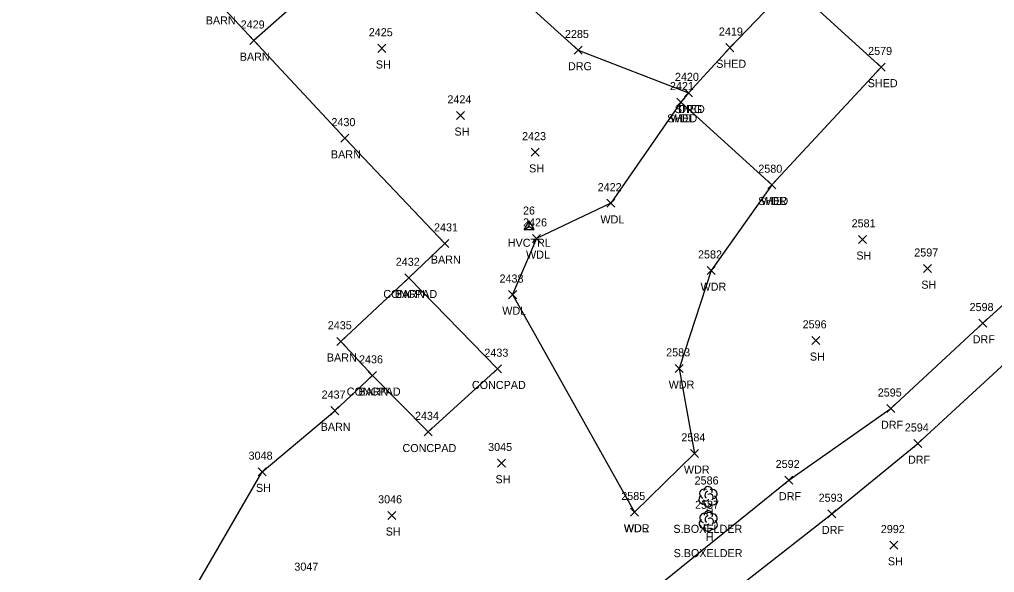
# Model space of a CAD drawing. Extents: x 1472233 to 1475777, y 540726 to 543442.
# Drawn here: x 1473446.7 to 1473688.8, y 542326.8 to 542464 of the extents above; entities that cross this region are included whole.
import ezdxf

# ---------------------------------------------------------------- set-up
doc = ezdxf.new("R2010")
doc.units = 0
for name, color, linetype in [('C_A', 7, 'Continuous'), ('C_I', 7, 'Continuous'), ('CPSM', 7, 'Continuous'), ('L_A', 7, 'Continuous'), ('L_C', 7, 'Continuous'), ('L_I', 7, 'Continuous'), ('L_TIC', 7, 'Continuous'), ('LAWA', 7, 'Continuous'), ('LBC', 7, 'Continuous'), ('LS', 7, 'Continuous'), ('LSOGP', 7, 'Continuous'), ('LTD', 7, 'Continuous'), ('R_A', 7, 'Continuous'), ('R_I', 7, 'Continuous'), ('R_TIC', 7, 'Continuous'), ('RDF', 7, 'Continuous'), ('RDG', 7, 'Continuous')]:
    doc.layers.add(name, color=color, linetype=linetype)

msp = doc.modelspace()

# ---------------------------------------------------------------- linework, layer by layer
at = {"layer": 'CPSM'}
for p, q in [((1473571.99, 542411.9), (1473573.24, 542414.07)), ((1473571.99, 542411.9), (1473573.24, 542412.62)), ((1473574.49, 542411.9), (1473573.24, 542414.07)), ((1473573.24, 542412.62), (1473573.24, 542414.07)), ((1473573.24, 542412.62), (1473573.24, 542412.62)), ((1473573.24, 542412.62), (1473574.49, 542411.9)), ((1473571.99, 542411.9), (1473574.49, 542411.9))]:
    msp.add_line(p, q, dxfattribs=at)
at = {"layer": 'L_TIC'}
for points in [[(1473503.9, 542457.8), (1473505.9, 542459.8)], [(1473505.9, 542457.8), (1473503.9, 542459.8)], [(1473622.06, 542456.04), (1473624.06, 542458.04)], [(1473624.06, 542456.04), (1473622.06, 542458.04)], [(1473622.06, 542456.04), (1473624.06, 542458.04)], [(1473624.06, 542456.04), (1473622.06, 542458.04)], [(1473535.69, 542455.87), (1473537.69, 542457.87)], [(1473537.69, 542455.87), (1473535.69, 542457.87)], [(1473659.68, 542451.23), (1473661.68, 542453.23)], [(1473661.68, 542451.23), (1473659.68, 542453.23)], [(1473611.79, 542444.8), (1473613.79, 542446.8)], [(1473613.79, 542444.8), (1473611.79, 542446.8)], [(1473609.89, 542442.51), (1473611.89, 542444.51)], [(1473611.89, 542442.51), (1473609.89, 542444.51)], [(1473609.89, 542442.51), (1473611.89, 542444.51)], [(1473611.89, 542442.51), (1473609.89, 542444.51)], [(1473555.22, 542439.22), (1473557.22, 542441.22)], [(1473557.22, 542439.22), (1473555.22, 542441.22)], [(1473526.52, 542433.56), (1473528.52, 542435.56)], [(1473528.52, 542433.56), (1473526.52, 542435.56)], [(1473573.76, 542430.08), (1473575.76, 542432.08)], [(1473575.76, 542430.08), (1473573.76, 542432.08)], [(1473632.5, 542422), (1473634.5, 542424)], [(1473634.5, 542422), (1473632.5, 542424)], [(1473632.5, 542422), (1473634.5, 542424)], [(1473634.5, 542422), (1473632.5, 542424)], [(1473632.5, 542422), (1473634.5, 542424)], [(1473634.5, 542422), (1473632.5, 542424)], [(1473592.53, 542417.42), (1473594.53, 542419.42)], [(1473594.53, 542417.42), (1473592.53, 542419.42)], [(1473574.06, 542408.67), (1473576.06, 542410.67)], [(1473576.06, 542408.67), (1473574.06, 542410.67)], [(1473655.01, 542408.44), (1473657.01, 542410.44)], [(1473657.01, 542408.44), (1473655.01, 542410.44)], [(1473551.33, 542407.44), (1473553.33, 542409.44)], [(1473553.33, 542407.44), (1473551.33, 542409.44)], [(1473617.44, 542400.72), (1473619.44, 542402.72)], [(1473619.44, 542400.72), (1473617.44, 542402.72)], [(1473671.13, 542401.21), (1473673.13, 542403.21)], [(1473673.13, 542401.21), (1473671.13, 542403.21)], [(1473542.39, 542398.9), (1473544.39, 542400.9)], [(1473544.39, 542398.9), (1473542.39, 542400.9)], [(1473542.39, 542398.9), (1473544.39, 542400.9)], [(1473544.39, 542398.9), (1473542.39, 542400.9)], [(1473568.16, 542394.74), (1473570.16, 542396.74)], [(1473570.16, 542394.74), (1473568.16, 542396.74)], [(1473525.52, 542383.14), (1473527.52, 542385.14)], [(1473527.52, 542383.14), (1473525.52, 542385.14)], [(1473643.46, 542383.38), (1473645.46, 542385.38)], [(1473645.46, 542383.38), (1473643.46, 542385.38)], [(1473564.39, 542376.33), (1473566.39, 542378.33)], [(1473566.39, 542376.33), (1473564.39, 542378.33)], [(1473609.53, 542376.42), (1473611.53, 542378.42)], [(1473611.53, 542376.42), (1473609.53, 542378.42)], [(1473533.32, 542374.68), (1473535.32, 542376.68)], [(1473535.32, 542374.68), (1473533.32, 542376.68)], [(1473533.32, 542374.68), (1473535.32, 542376.68)], [(1473535.32, 542374.68), (1473533.32, 542376.68)], [(1473523.98, 542365.94), (1473525.98, 542367.94)], [(1473525.98, 542365.94), (1473523.98, 542367.94)], [(1473547.15, 542360.67), (1473549.15, 542362.67)], [(1473549.15, 542360.67), (1473547.15, 542362.67)], [(1473613.31, 542355.33), (1473615.31, 542357.33)], [(1473615.31, 542355.33), (1473613.31, 542357.33)], [(1473565.4, 542352.93), (1473567.4, 542354.93)], [(1473567.4, 542352.93), (1473565.4, 542354.93)], [(1473505.94, 542350.79), (1473507.94, 542352.79)], [(1473507.94, 542350.79), (1473505.94, 542352.79)], [(1473538.14, 542339.95), (1473540.14, 542341.95)], [(1473540.14, 542339.95), (1473538.14, 542341.95)], [(1473598.38, 542340.77), (1473600.38, 542342.77)], [(1473600.38, 542340.77), (1473598.38, 542342.77)], [(1473598.38, 542340.77), (1473600.38, 542342.77)], [(1473600.38, 542340.77), (1473598.38, 542342.77)], [(1473662.82, 542332.56), (1473664.82, 542334.56)], [(1473664.82, 542332.56), (1473662.82, 542334.56)]]:
    msp.add_lwpolyline(points, dxfattribs=at)
at = {"layer": 'LAWA'}
for points in [[(1473610.89, 542443.51), (1473593.53, 542418.42), (1473575.06, 542409.67), (1473569.16, 542395.74), (1473599.38, 542341.77)], [(1473633.5, 542423), (1473618.44, 542401.72), (1473610.53, 542377.42), (1473614.31, 542356.33), (1473599.38, 542341.77)]]:
    msp.add_lwpolyline(points, dxfattribs=at)
at = {"layer": 'LBC'}
for points in [[(1473446.29, 542523.29), (1473457.02, 542533.47), (1473470.94, 542518.75), (1473482.06, 542506.98), (1473470.31, 542495.82), (1473496.45, 542467.81), (1473507.34, 542477.84), (1473507.93, 542481.56), (1473511.29, 542485.04), (1473516.71, 542486.44), (1473521.05, 542484.63), (1473524.11, 542479.91), (1473523.93, 542475.04), (1473520.37, 542470.69), (1473516.73, 542469.34), (1473504.9, 542458.8), (1473527.52, 542434.56), (1473552.33, 542408.44), (1473543.39, 542399.9), (1473526.52, 542384.14), (1473534.32, 542375.68), (1473524.98, 542366.94)], [(1473623.06, 542457.04), (1473638.11, 542472.76), (1473660.68, 542452.23), (1473633.5, 542423)], [(1473623.06, 542457.04), (1473612.79, 542445.8), (1473610.89, 542443.51), (1473633.5, 542423)]]:
    msp.add_lwpolyline(points, dxfattribs=at)
at = {"layer": 'LS'}
msp.add_lwpolyline([(1473543.39, 542399.9), (1473565.39, 542377.33), (1473548.15, 542361.67), (1473534.32, 542375.68)], dxfattribs=at)
at = {"layer": 'LSOGP'}
msp.add_lwpolyline([(1473435.6, 542224.62), (1473457.77, 542266.76), (1473506.94, 542351.79), (1473524.98, 542366.94), (1473534.32, 542375.68), (1473526.52, 542384.14), (1473543.39, 542399.9), (1473552.33, 542408.44), (1473527.52, 542434.56), (1473504.9, 542458.8), (1473496.45, 542467.81), (1473470.31, 542495.82), (1473482.06, 542506.98), (1473470.94, 542518.75), (1473457.02, 542533.47), (1473446.29, 542523.29)], dxfattribs=at)
at = {"layer": 'LTD'}
for p, q in [((1473617.64, 542345.62), (1473617.64, 542345.62)), ((1473617.64, 542345.62), (1473617.64, 542345.62)), ((1473617.7, 542339.59), (1473617.7, 542339.59)), ((1473617.7, 542339.59), (1473617.7, 542339.59))]:
    msp.add_line(p, q, dxfattribs=at)
for centre in [(1473617.69, 542347.05), (1473617.74, 542341.03)]:
    msp.add_arc(centre, 1.05, 335.5272, 180.9563, dxfattribs=at)
for centre, major_axis, ratio, start_param, end_param in [((1473616.85, 542346.29), (1.21, -0.51), 0.895232, 1.570796, 4.712389), ((1473617.43, 542346.08), (-0.208, -0.792), 0.645439, 3.141593, 6.283185), ((1473618.68, 542346.2), (-1.14, -0.48), 0.949671, 1.570796, 4.712389), ((1473616.56, 542344.91), (0.58, -1.04), 0.959034, 3.141593, 6.283185), ((1473617.64, 542344.12), (0.26, 1.06), 0.942809, 1.570796, 4.712389), ((1473617.19, 542344.87), (-0.625, -0.083), 0.423636, 0, 3.141593), ((1473618.14, 542345.45), (-0.5, 0.667), 0.989748, 3.141593, 6.283185), ((1473618.64, 542344.79), (-1.09, 0.79), 0.841452, 1.570796, 4.712389), ((1473616.61, 542338.88), (0.58, -1.04), 0.959034, 3.141593, 6.283185), ((1473616.9, 542340.26), (1.21, -0.51), 0.895232, 1.570796, 4.712389), ((1473617.49, 542340.05), (-0.208, -0.792), 0.645439, 3.141593, 6.283185), ((1473618.2, 542339.43), (-0.5, 0.667), 0.989748, 3.141593, 6.283185), ((1473618.7, 542338.76), (-1.09, 0.79), 0.841452, 1.570796, 4.712389), ((1473618.74, 542340.18), (-1.14, -0.48), 0.949671, 1.570796, 4.712389), ((1473617.7, 542338.09), (0.26, 1.06), 0.942809, 1.570796, 4.712389), ((1473617.24, 542338.84), (-0.625, -0.083), 0.423636, 0, 3.141593)]:
    msp.add_ellipse(centre, major_axis=major_axis, ratio=ratio, start_param=start_param, end_param=end_param, dxfattribs=at)
at = {"layer": 'R_TIC'}
for points in [[(1473584.4, 542455.44), (1473586.4, 542457.44)], [(1473586.4, 542455.44), (1473584.4, 542457.44)], [(1473611.79, 542444.8), (1473613.79, 542446.8)], [(1473613.79, 542444.8), (1473611.79, 542446.8)], [(1473684.86, 542387.66), (1473686.86, 542389.66)], [(1473686.86, 542387.66), (1473684.86, 542389.66)], [(1473662.06, 542366.45), (1473664.06, 542368.45)], [(1473664.06, 542366.45), (1473662.06, 542368.45)], [(1473668.78, 542357.78), (1473670.78, 542359.78)], [(1473670.78, 542357.78), (1473668.78, 542359.78)], [(1473636.72, 542348.72), (1473638.72, 542350.72)], [(1473638.72, 542348.72), (1473636.72, 542350.72)], [(1473647.39, 542340.34), (1473649.39, 542342.34)], [(1473649.39, 542340.34), (1473647.39, 542342.34)]]:
    msp.add_lwpolyline(points, dxfattribs=at)
at = {"layer": 'RDF'}
for points in [[(1473557.34, 542291.42), (1473602.78, 542321.48), (1473637.72, 542349.72), (1473663.06, 542367.45), (1473685.86, 542388.66), (1473707.67, 542408.36), (1473720.49, 542419.57), (1473746.58, 542443.86), (1473761.05, 542457.63), (1473766.11, 542471.02)], [(1473557.34, 542291.42), (1473566.04, 542281.68), (1473609.66, 542311.05), (1473648.39, 542341.34), (1473669.78, 542358.78), (1473694.64, 542381.72), (1473728.53, 542411.41), (1473744.06, 542423.94), (1473755.26, 542436.6), (1473769.16, 542450.17), (1473782.02, 542455.83)]]:
    msp.add_lwpolyline(points, dxfattribs=at)
at = {"layer": 'RDG'}
msp.add_lwpolyline([(1473513.02, 542519.2), (1473533.4, 542500.4), (1473552.95, 542486.51), (1473566.77, 542473.3), (1473585.4, 542456.44), (1473612.79, 542445.8)], dxfattribs=at)

# ---------------------------------------------------------------- texts
at = {"layer": 'C_A'}
msp.add_text('HVCTRL', height=2, dxfattribs=at).set_placement((1473567.94, 542407.62))
at = {"layer": 'C_I'}
msp.add_text('26', height=2, dxfattribs=at).set_placement((1473571.72, 542415.62))
at = {"layer": 'L_A'}
for s, p in [('BARN', (1473492.96, 542462.81)), ('BARN', (1473501.41, 542453.8)), ('SH', (1473535.18, 542451.87)), ('SHED', (1473619.7, 542452.04)), ('SHED', (1473619.7, 542452.04)), ('SHED', (1473657.32, 542447.23)), ('SHED', (1473609.43, 542440.8)), ('SHED', (1473607.53, 542438.51)), ('WDL', (1473608.31, 542438.51)), ('SH', (1473554.71, 542435.22)), ('BARN', (1473524.03, 542429.56)), ('SH', (1473573.25, 542426.08)), ('SHED', (1473630.13, 542418)), ('SHED', (1473630.13, 542418)), ('WDR', (1473630.86, 542418)), ('WDL', (1473590.95, 542413.42)), ('BARN', (1473548.84, 542403.44)), ('WDL', (1473572.48, 542404.67)), ('SH', (1473654.49, 542404.44)), ('WDR', (1473615.8, 542396.72)), ('SH', (1473670.62, 542397.21)), ('CONCPAD', (1473537.04, 542394.9)), ('BARN', (1473539.91, 542394.9)), ('WDL', (1473566.57, 542390.74)), ('BARN', (1473523.03, 542379.14)), ('SH', (1473642.95, 542379.38)), ('CONCPAD', (1473559.04, 542372.33)), ('WDR', (1473607.89, 542372.42)), ('CONCPAD', (1473527.97, 542370.68)), ('BARN', (1473530.84, 542370.68)), ('BARN', (1473521.49, 542361.94)), ('CONCPAD', (1473541.8, 542356.67)), ('WDR', (1473611.67, 542351.33)), ('SH', (1473564.89, 542348.93)), ('SH', (1473505.42, 542346.79)), ('H', (1473617.08, 542340.62)), ('SH', (1473537.63, 542335.95)), ('WDR', (1473596.74, 542336.77)), ('WDL', (1473596.8, 542336.77)), ('H', (1473617.13, 542334.59)), ('SH', (1473662.31, 542328.56))]:
    msp.add_text(s, height=2, dxfattribs=at).set_placement(p)
at = {"layer": 'L_C'}
for p in [(1473609.07, 542336.62), (1473609.12, 542330.59)]:
    msp.add_text('S.BOXELDER', height=2, dxfattribs=at).set_placement(p)
at = {"layer": 'L_I'}
for s, p in [('2429', (1473501.63, 542461.8)), ('2425', (1473533.43, 542459.87)), ('2419', (1473620.36, 542460.04)), ('2419', (1473620.36, 542460.04)), ('2579', (1473657.42, 542455.23)), ('2420', (1473609.45, 542448.8)), ('2421', (1473608.2, 542446.51)), ('2421', (1473608.2, 542446.51)), ('2424', (1473552.96, 542443.22)), ('2430', (1473524.17, 542437.56)), ('2423', (1473571.5, 542434.08)), ('2580', (1473630.15, 542426)), ('2580', (1473630.15, 542426)), ('2580', (1473630.15, 542426)), ('2422', (1473590.27, 542421.42)), ('2426', (1473571.74, 542412.67)), ('2581', (1473653.31, 542412.44)), ('2431', (1473549.64, 542411.44)), ('2597', (1473668.87, 542405.21)), ('2432', (1473540.13, 542402.9)), ('2432', (1473540.13, 542402.9)), ('2582', (1473615.18, 542404.72)), ('2438', (1473565.9, 542398.74)), ('2435', (1473523.26, 542387.14)), ('2596', (1473641.15, 542387.38)), ('2436', (1473531.01, 542378.68)), ('2436', (1473531.01, 542378.68)), ('2433', (1473562.13, 542380.33)), ('2583', (1473607.27, 542380.42)), ('2437', (1473521.72, 542369.94)), ('2434', (1473544.9, 542364.67)), ('2584', (1473611.05, 542359.33)), ('3045', (1473563.07, 542356.93)), ('3048', (1473503.6, 542354.79)), ('2586', (1473614.33, 542348.62)), ('2585', (1473596.12, 542344.77)), ('2585', (1473596.12, 542344.77)), ('3046', (1473535.75, 542343.95)), ('2587', (1473614.44, 542342.59)), ('2992', (1473660.56, 542336.56)), ('3047', (1473514.96, 542327.23))]:
    msp.add_text(s, height=2, dxfattribs=at).set_placement(p)
at = {"layer": 'R_A'}
for s, p in [('DRG', (1473582.89, 542451.44)), ('DRG', (1473610.28, 542440.8)), ('DRF', (1473683.39, 542383.66)), ('DRF', (1473660.6, 542362.45)), ('DRF', (1473667.31, 542353.78)), ('DRF', (1473635.26, 542344.72)), ('DRF', (1473645.93, 542336.34))]:
    msp.add_text(s, height=2, dxfattribs=at).set_placement(p)
at = {"layer": 'R_I'}
for s, p in [('2285', (1473582.14, 542459.44)), ('2420', (1473609.45, 542448.8)), ('2598', (1473682.6, 542391.66)), ('2595', (1473659.8, 542370.45)), ('2594', (1473666.52, 542361.78)), ('2592', (1473634.46, 542352.72)), ('2593', (1473645.13, 542344.34))]:
    msp.add_text(s, height=2, dxfattribs=at).set_placement(p)

doc.saveas('drawing.dxf')
